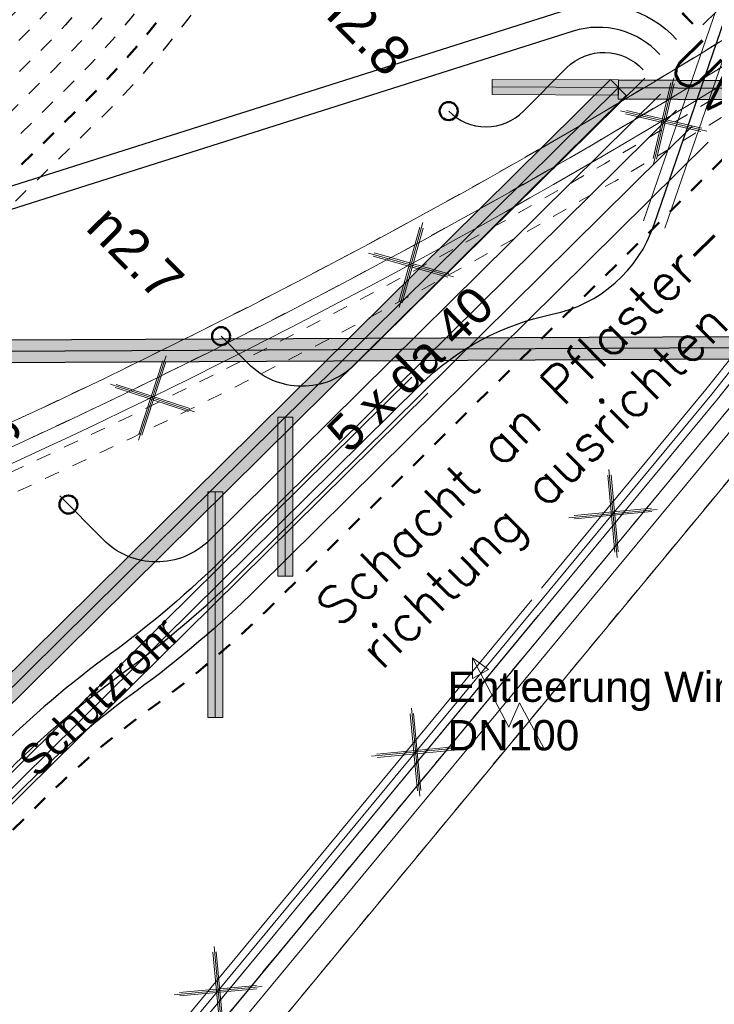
# Model space of a CAD drawing. Header units: metres. Extents: x -502 to 161, y -108 to 174.
# Tile 578 of 776: x -137.09 to -132.48, y 51.55 to 58.1. Entities that reach past the tile are written whole.
import ezdxf

# ---------------------------------------------------------------- set-up
doc = ezdxf.new("R2010")
doc.units = ezdxf.units.M
doc.header["$LTSCALE"] = 0.1
for name, pattern in [('102', [101.6, 101.6, 0]), ('2-1', [0.17, 0.06, -0.025, 0.06, -0.025]), ('202', [0.132, 0.0875, -0.019, 0.0065, -0.019]), ('226', [0.119, 0.1, -0.019]), ('3', [0.27, 0.1, -0.035, 0.1, -0.035])]:
    doc.linetypes.add(name, pattern=pattern)
for name, color, linetype in [('BRI31-005.05-5p02-Koordinierung Lageplan 4. BA ZOB West 2022-06-15', 7, 'Continuous'), ('BRI31-005.06-5f07-Koordinierung Lageplan 4. BA ZOB Fernbusbahnh', 7, 'Continuous'), ('BRI31-005.07-5f08-Koordinierung Lageplan 4. BA Radstation - Seeterrasse 2023-05-31', 7, 'Continuous')]:
    doc.layers.add(name, color=color, linetype=linetype)
doc.styles.add('Arial', font='arial.ttf')
doc.styles.add('Txt', font='txt_____.ttf')

# ---------------------------------------------------------------- blocks, each defined once
blk = doc.blocks.new('1016')
at = {"color": 7, "linetype": 'Continuous', "lineweight": 9, "transparency": 33554687}
for p, q in [((0.703072, 0.277444), (1.257444, -0.276928)), ((1.257444, 0.277444), (0.703072, -0.276928))]:
    blk.add_line(p, q, dxfattribs=at)
at = {"color": 2, "linetype": 'Continuous', "lineweight": 20, "true_color": 0xffff00, "transparency": 33554687}
for p, q in [((1.212401, 0.25319), (0.727326, -0.231885)), ((0.727326, 0.232401), (1.212401, -0.252674)), ((0.748114, 0.25319), (1.23319, -0.231885)), ((1.23319, 0.232401), (0.748114, -0.252674))]:
    blk.add_line(p, q, dxfattribs=at)
blk = doc.blocks.new('951')
at = {"color": 3, "linetype": 'Continuous', "lineweight": 13, "true_color": 0x00ff00, "transparency": 33554687}
for p, q in [((5.053472, 0.9793), (4.792795, 0.344076)), ((5.13368, 0.444375), (4.732639, -0.518491)), ((4.792795, 0.344076), (5.13368, 0.444375)), ((4.732639, -0.518491), (4.715929, -0.2527)), ((4.715929, -0.2527), (4.943186, -0.339625)), ((4.943186, -0.339625), (4.732639, -0.518491))]:
    blk.add_line(p, q, dxfattribs=at)

msp = doc.modelspace()

# ---------------------------------------------------------------- linework, layer by layer
at = {"layer": 'BRI31-005.05-5p02-Koordinierung Lageplan 4. BA ZOB West 2022-06-15', "color": 3, "linetype": 'Continuous', "lineweight": 18, "true_color": 0x00ff00, "transparency": 33554687, "flags": 128}
for points in [[(-95.3491, 78.326), (-102.5731, 75.366), (-110.1361, 72.306), (-117.0671, 69.456), (-120.3391, 67.894), (-122.6731, 66.48), (-125.4411, 64.186), (-127.5101, 61.662), (-132.3761, 55.512), (-136.3321, 50.73), (-141.2451, 48.064), (-147.2831, 45.146), (-156.9131, 41.076), (-164.9401, 37.646), (-169.7831, 35.816), (-169.9701, 35.745), (-171.3211, 35.581), (-172.5051, 35.438), (-172.6551, 35.445), (-174.8591, 35.155), (-177.6301, 34.484), (-180.4281, 33.654)], [(-180.4441, 33.702), (-177.6431, 34.532), (-174.8681, 35.204), (-172.6621, 35.496), (-172.5161, 35.537), (-171.7201, 35.633), (-170.6311, 35.766), (-170.3441, 35.8), (-170.0811, 35.832), (-169.8331, 35.904), (-169.8181, 35.91), (-164.9771, 37.739), (-156.9521, 41.168), (-147.3241, 45.237), (-141.2911, 48.153), (-136.3971, 50.809), (-132.4541, 55.575), (-127.5881, 61.725), (-125.5121, 64.257), (-123.4631, 65.955), (-123.1781, 66.46), (-123.1381, 66.53), (-123.0991, 66.632)]]:
    msp.add_lwpolyline(points, dxfattribs=at)
at = {"layer": 'BRI31-005.06-5f07-Koordinierung Lageplan 4. BA ZOB Fernbusbahnh', "color": 7, "linetype": 'Continuous', "lineweight": 13, "transparency": 33554687, "flags": 128}
for points in [[(-337.0532, -53.9064), (-337.0532, -53.9064, 0.024076), (-333.1238, -51.3598), (-333.1238, -51.3598, -0.090571), (-316.4479, -43.4613, 0.047347), (-281.8414, -30.5866), (-279.0774, -29.2177, 0.045809), (-264.2236, -20.0711), (-198.5943, 29.1583, -0.054812), (-181.5862, 39.2166), (-181.5862, 39.2166, -0.038475), (-159.1772, 47.3364), (-159.1772, 47.3364, 0.039395), (-137.757, 55.1407), (-137.1917, 55.4002), (-137.1917, 55.4002, 0.064343), (-127.4456, 61.5203), (-127.4456, 61.5203), (-122.5713, 65.5358, -0.170872), (-88.3305, 78.0588), (-82.2819, 78.4363), (-80.567, 79.7085), (-70.9803, 86.8206), (-68.5554, 87.6664)], [(-279.0108, -29.3521, 0.045809), (-264.1336, -20.1911), (-198.5043, 29.0383), (-198.5043, 29.0383, -0.054812), (-181.5244, 39.0799), (-181.5244, 39.0799, -0.038475), (-159.1371, 47.1919), (-159.1371, 47.1919, 0.039395), (-137.6945, 55.0043), (-137.6945, 55.0043), (-137.129, 55.2639, 0.064344), (-127.3502, 61.4045), (-122.476, 65.42), (-122.476, 65.42, -0.17089), (-88.3249, 77.9089), (-88.3249, 77.9089), (-82.2282, 78.2893), (-80.4776, 79.5881), (-70.9093, 86.6865), (-68.5609, 87.5056)]]:
    msp.add_lwpolyline(points, format="xyb", dxfattribs=at)
at = {"layer": 'BRI31-005.06-5f07-Koordinierung Lageplan 4. BA ZOB Fernbusbahnh', "color": 3, "linetype": 'Continuous', "lineweight": 13, "true_color": 0x00ff00, "transparency": 33554687, "flags": 128}
for points in [[(-95.3491, 78.326), (-102.5731, 75.366), (-110.1361, 72.306), (-117.0671, 69.456), (-120.3391, 67.894), (-122.6731, 66.48), (-125.4411, 64.186), (-127.5101, 61.662), (-132.3761, 55.512), (-136.3321, 50.73), (-141.2451, 48.064), (-147.2831, 45.146), (-156.9131, 41.076), (-164.9401, 37.646), (-169.7831, 35.816), (-169.9701, 35.745), (-171.3211, 35.581), (-172.5051, 35.438), (-172.6551, 35.445), (-174.8591, 35.155), (-177.6301, 34.484), (-180.4281, 33.654)], [(-180.4441, 33.702), (-177.6431, 34.532), (-174.8681, 35.204), (-172.6621, 35.496), (-172.5161, 35.537), (-171.7201, 35.633), (-170.6311, 35.766), (-170.3441, 35.8), (-170.0811, 35.832), (-169.8331, 35.904), (-169.8181, 35.91), (-164.9771, 37.739), (-156.9521, 41.168), (-147.3241, 45.237), (-141.2911, 48.153), (-136.3971, 50.809), (-132.4541, 55.575), (-127.5881, 61.725), (-125.5121, 64.257), (-123.4631, 65.955), (-123.1781, 66.46), (-123.1381, 66.53), (-123.0991, 66.632)]]:
    msp.add_lwpolyline(points, dxfattribs=at)
at = {"layer": 'BRI31-005.06-5f07-Koordinierung Lageplan 4. BA ZOB Fernbusbahnh', "color": 255, "linetype": 'Continuous', "lineweight": 9, "transparency": 33554687, "flags": 128}
msp.add_lwpolyline([(-180.4596, 33.7495), (-177.6561, 34.5803), (-174.8773, 35.2532), (-172.6722, 35.5451), (-172.5259, 35.5862), (-171.7261, 35.6826), (-170.6371, 35.8156), (-170.3501, 35.8496), (-170.0912, 35.8811), (-169.8494, 35.9513), (-169.8362, 35.9566), (-164.9958, 37.7854), (-156.9717, 41.214), (-147.3447, 45.2826), (-141.3139, 48.1975), (-136.4295, 50.8483), (-132.493, 55.6065), (-127.6271, 61.7564), (-125.5477, 64.2924), (-123.5021, 65.9876), (-123.2216, 66.4847), (-123.1834, 66.5515), (-123.1458, 66.6499)], dxfattribs=at)
at = {"layer": 'BRI31-005.07-5f08-Koordinierung Lageplan 4. BA Radstation - Seeterrasse 2023-05-31', "color": 1, "linetype": 'Continuous', "lineweight": 20, "true_color": 0xff0000, "transparency": 33554687}
for p, q in [((-132.9462, 56.7593), (-130.8147, 62.9643)), ((-132.8043, 56.7105), (-130.6729, 62.9156)), ((-137.8371, 52.4099), (-134.4864, 55.7208)), ((-137.7317, 52.3032), (-134.381, 55.6141))]:
    msp.add_line(p, q, dxfattribs=at)
at = {"layer": 'BRI31-005.07-5f08-Koordinierung Lageplan 4. BA Radstation - Seeterrasse 2023-05-31', "color": 12, "linetype": 'Continuous', "lineweight": 30, "true_color": 0xcc0000, "transparency": 33554687}
for p, q in [((-141.341, 49.6109), (-133.1661, 57.6992)), ((-141.341, 49.6109), (-133.1661, 57.6992)), ((-133.1131, 57.6959), (-124.2507, 57.6488)), ((-133.1131, 57.6959), (-124.2507, 57.6488)), ((-141.2883, 49.5576), (-133.1134, 57.6459)), ((-141.2883, 49.5576), (-133.1134, 57.6459)), ((-133.1134, 57.6459), (-124.2509, 57.5988)), ((-133.1134, 57.6459), (-124.2509, 57.5988)), ((-141.2355, 49.5043), (-133.0606, 57.5926)), ((-141.2355, 49.5043), (-133.0606, 57.5926)), ((-133.1138, 57.5709), (-124.2513, 57.5238)), ((-133.1138, 57.5709), (-124.2513, 57.5238))]:
    msp.add_line(p, q, dxfattribs=at)
at = {"layer": 'BRI31-005.07-5f08-Koordinierung Lageplan 4. BA Radstation - Seeterrasse 2023-05-31', "color": 7, "linetype": 'Continuous', "lineweight": 9, "transparency": 33554687}
for p, q in [((-133.9519, 57.7001), (-133.9524, 57.6001)), ((-133.9519, 57.7001), (-133.9524, 57.6001)), ((-133.0606, 57.5926), (-133.1661, 57.6992)), ((-133.0606, 57.5926), (-133.1661, 57.6992)), ((-133.1131, 57.6959), (-133.1138, 57.5709)), ((-133.1131, 57.6959), (-133.1138, 57.5709)), ((-133.1136, 57.5959), (-133.1131, 57.6959)), ((-133.1136, 57.5959), (-133.1131, 57.6959)), ((-135.3782, 55.455), (-135.2782, 55.455)), ((-135.3782, 55.455), (-135.2782, 55.455)), ((-135.8431, 54.9572), (-135.7431, 54.9572)), ((-135.8431, 54.9572), (-135.7431, 54.9572)), ((-135.2782, 54.3974), (-135.3782, 54.3974)), ((-135.2782, 54.3974), (-135.3782, 54.3974)), ((-135.7431, 53.4572), (-135.8431, 53.4572)), ((-135.7431, 53.4572), (-135.8431, 53.4572))]:
    msp.add_line(p, q, dxfattribs=at)
at = {"layer": 'BRI31-005.07-5f08-Koordinierung Lageplan 4. BA Radstation - Seeterrasse 2023-05-31', "color": 12, "linetype": 'Continuous', "lineweight": 13, "true_color": 0xcc0000, "transparency": 33554687}
for p, q in [((-133.9519, 57.7001), (-133.1131, 57.6959)), ((-133.9519, 57.7001), (-133.1131, 57.6959)), ((-133.9521, 57.6501), (-133.1134, 57.6459)), ((-133.9521, 57.6501), (-133.1134, 57.6459)), ((-133.9524, 57.6001), (-133.1136, 57.5959)), ((-133.9524, 57.6001), (-133.1136, 57.5959)), ((-135.3782, 54.3974), (-135.3782, 55.455)), ((-135.3782, 54.3974), (-135.3782, 55.455)), ((-135.3282, 54.3974), (-135.3282, 55.455)), ((-135.3282, 54.3974), (-135.3282, 55.455)), ((-135.2782, 54.3974), (-135.2782, 55.455)), ((-135.2782, 54.3974), (-135.2782, 55.455)), ((-135.8431, 53.4572), (-135.8431, 54.9572)), ((-135.8431, 53.4572), (-135.8431, 54.9572)), ((-135.7931, 53.4572), (-135.7931, 54.9572)), ((-135.7931, 53.4572), (-135.7931, 54.9572)), ((-135.7431, 53.4572), (-135.7431, 54.9572)), ((-135.7431, 53.4572), (-135.7431, 54.9572))]:
    msp.add_line(p, q, dxfattribs=at)
at = {"layer": 'BRI31-005.07-5f08-Koordinierung Lageplan 4. BA Radstation - Seeterrasse 2023-05-31', "color": 142, "linetype": 'Continuous', "lineweight": 13, "true_color": 0x0099cc, "transparency": 33554687}
msp.add_line((-133.9521, 57.6501), (-133.1134, 57.6459), dxfattribs=at)
msp.add_line((-133.9521, 57.6501), (-133.1134, 57.6459), dxfattribs=at)
at = {"layer": 'BRI31-005.07-5f08-Koordinierung Lageplan 4. BA Radstation - Seeterrasse 2023-05-31', "color": 142, "linetype": 'Continuous', "lineweight": 30, "true_color": 0x0099cc, "transparency": 33554687}
for p, q in [((-146.1029, 55.9276), (-126.1371, 56.02)), ((-146.1029, 55.9276), (-126.1371, 56.02)), ((-146.1025, 55.8526), (-126.1367, 55.9451)), ((-146.1025, 55.8526), (-126.1367, 55.9451)), ((-146.1022, 55.7776), (-126.1364, 55.8701)), ((-146.1022, 55.7776), (-126.1364, 55.8701))]:
    msp.add_line(p, q, dxfattribs=at)
at = {"layer": 'BRI31-005.07-5f08-Koordinierung Lageplan 4. BA Radstation - Seeterrasse 2023-05-31', "color": 250, "linetype": '202', "lineweight": 20, "true_color": 0x333333, "transparency": 33554687, "flags": 128}
msp.add_lwpolyline([(-169.7821, 35.816), (-164.9401, 37.647), (-156.9121, 41.076), (-147.2831, 45.145), (-141.2451, 48.064), (-136.3331, 50.73), (-132.3771, 55.512), (-127.5111, 61.662), (-125.4401, 64.186), (-122.6721, 66.481), (-120.3381, 67.894), (-117.0681, 69.455), (-110.1371, 72.307), (-102.5741, 75.367), (-95.3481, 78.327), (-87.2051, 81.706), (-82.3221, 84.224), (-73.2841, 89.176), (-65.3801, 92.266), (-55.0081, 96.337), (-42.5711, 101.496), (-24.2771, 108.475), (-23.6281, 108.616), (-22.7791, 108.939), (-21.2271, 109.532), (-20.7311, 109.828), (-6.5731, 115.397), (-3.3331, 116.527), (2.1199, 118.676), (8.4349, 121.116), (16.1989, 124.136), (23.8509, 127.116), (32.0649, 130.317), (39.0129, 133.194), (40.7549, 134.413), (40.9269, 134.167), (39.1589, 132.93), (32.1769, 130.039), (23.9589, 126.836), (16.3069, 123.856), (8.5429, 120.836), (2.2299, 118.396), (-3.2291, 116.245), (-6.4691, 115.115), (-20.5991, 109.558), (-21.0951, 109.262), (-22.6731, 108.659), (-23.5421, 108.328), (-24.1911, 108.187), (-42.4611, 101.218), (-54.8961, 96.059), (-65.2701, 91.986), (-73.1561, 88.904), (-82.1821, 83.96), (-87.0791, 81.434), (-95.2341, 78.049), (-102.4601, 75.089), (-110.0231, 72.029), (-116.9461, 69.181), (-120.1961, 67.63), (-122.4981, 66.235), (-125.2261, 63.974), (-127.2771, 61.474), (-132.1431, 55.324), (-136.1391, 50.494), (-141.1091, 47.796), (-147.1591, 44.871), (-156.7941, 40.8), (-164.8281, 37.369), (-169.6761, 35.536), (-169.7821, 35.816)], dxfattribs=at)
msp.add_lwpolyline([(-169.7821, 35.816), (-164.9401, 37.647), (-156.9121, 41.076), (-147.2831, 45.145), (-141.2451, 48.064), (-136.3331, 50.73), (-132.3771, 55.512), (-127.5111, 61.662), (-125.4401, 64.186), (-122.6721, 66.481), (-120.3381, 67.894), (-117.0681, 69.455), (-110.1371, 72.307), (-102.5741, 75.367), (-95.3481, 78.327), (-87.2051, 81.706), (-82.3221, 84.224), (-73.2841, 89.176), (-65.3801, 92.266), (-55.0081, 96.337), (-42.5711, 101.496), (-24.2771, 108.475), (-23.6281, 108.616), (-22.7791, 108.939), (-21.2271, 109.532), (-20.7311, 109.828), (-6.5731, 115.397), (-3.3331, 116.527), (2.1199, 118.676), (8.4349, 121.116), (16.1989, 124.136), (23.8509, 127.116), (32.0649, 130.317), (39.0129, 133.194), (40.7549, 134.413), (40.9269, 134.167), (39.1589, 132.93), (32.1769, 130.039), (23.9589, 126.836), (16.3069, 123.856), (8.5429, 120.836), (2.2299, 118.396), (-3.2291, 116.245), (-6.4691, 115.115), (-20.5991, 109.558), (-21.0951, 109.262), (-22.6731, 108.659), (-23.5421, 108.328), (-24.1911, 108.187), (-42.4611, 101.218), (-54.8961, 96.059), (-65.2701, 91.986), (-73.1561, 88.904), (-82.1821, 83.96), (-87.0791, 81.434), (-95.2341, 78.049), (-102.4601, 75.089), (-110.0231, 72.029), (-116.9461, 69.181), (-120.1961, 67.63), (-122.4981, 66.235), (-125.2261, 63.974), (-127.2771, 61.474), (-132.1431, 55.324), (-136.1391, 50.494), (-141.1091, 47.796), (-147.1591, 44.871), (-156.7941, 40.8), (-164.8281, 37.369), (-169.6761, 35.536), (-169.7821, 35.816)], dxfattribs=at)
at = {"layer": 'BRI31-005.07-5f08-Koordinierung Lageplan 4. BA Radstation - Seeterrasse 2023-05-31', "color": 250, "linetype": '102', "lineweight": 13, "true_color": 0x333333, "transparency": 33554687, "flags": 128}
msp.add_lwpolyline([(18.5229, 125.041), (18.5599, 124.733), (16.3069, 123.856), (8.5429, 120.836), (2.2299, 118.396), (-3.2291, 116.245), (-6.4691, 115.115), (-20.5991, 109.558), (-21.0951, 109.262), (-22.6731, 108.659), (-23.5421, 108.328), (-24.1911, 108.187), (-42.4611, 101.218), (-54.8961, 96.059), (-65.2701, 91.986), (-73.1561, 88.904), (-82.1821, 83.96), (-87.0791, 81.434), (-95.2341, 78.049), (-102.4601, 75.089), (-110.0231, 72.029), (-116.9461, 69.181), (-120.1961, 67.63), (-122.4981, 66.235), (-125.2261, 63.974), (-127.2771, 61.474), (-132.1431, 55.324), (-136.1391, 50.494), (-141.1091, 47.796), (-147.1591, 44.871), (-156.7941, 40.8), (-164.8281, 37.369), (-169.6761, 35.536), (-169.7821, 35.816), (-164.9401, 37.647), (-156.9121, 41.076), (-147.2831, 45.145), (-141.2451, 48.064), (-136.3331, 50.73), (-132.3771, 55.512), (-127.5111, 61.662), (-125.4401, 64.186), (-122.6721, 66.481), (-120.3381, 67.894), (-117.0681, 69.455), (-110.1371, 72.307), (-102.5741, 75.367), (-95.3481, 78.327), (-87.2051, 81.706), (-82.3221, 84.224), (-73.2841, 89.176), (-71.0607, 90.0451)], dxfattribs=at)
msp.add_lwpolyline([(18.5229, 125.041), (18.5599, 124.733), (16.3069, 123.856), (8.5429, 120.836), (2.2299, 118.396), (-3.2291, 116.245), (-6.4691, 115.115), (-20.5991, 109.558), (-21.0951, 109.262), (-22.6731, 108.659), (-23.5421, 108.328), (-24.1911, 108.187), (-42.4611, 101.218), (-54.8961, 96.059), (-65.2701, 91.986), (-73.1561, 88.904), (-82.1821, 83.96), (-87.0791, 81.434), (-95.2341, 78.049), (-102.4601, 75.089), (-110.0231, 72.029), (-116.9461, 69.181), (-120.1961, 67.63), (-122.4981, 66.235), (-125.2261, 63.974), (-127.2771, 61.474), (-132.1431, 55.324), (-136.1391, 50.494), (-141.1091, 47.796), (-147.1591, 44.871), (-156.7941, 40.8), (-164.8281, 37.369), (-169.6761, 35.536), (-169.7821, 35.816), (-164.9401, 37.647), (-156.9121, 41.076), (-147.2831, 45.145), (-141.2451, 48.064), (-136.3331, 50.73), (-132.3771, 55.512), (-127.5111, 61.662), (-125.4401, 64.186), (-122.6721, 66.481), (-120.3381, 67.894), (-117.0681, 69.455), (-110.1371, 72.307), (-102.5741, 75.367), (-95.3481, 78.327), (-87.2051, 81.706), (-82.3221, 84.224), (-73.2841, 89.176), (-71.0607, 90.0451)], dxfattribs=at)
at = {"layer": 'BRI31-005.07-5f08-Koordinierung Lageplan 4. BA Radstation - Seeterrasse 2023-05-31', "color": 250, "linetype": '102', "lineweight": 9, "true_color": 0x333333, "transparency": 33554687, "flags": 128}
for points in [[(-169.8181, 35.91), (-164.9771, 37.739), (-156.9521, 41.168), (-147.3241, 45.237), (-141.2911, 48.153), (-136.3971, 50.809), (-132.4541, 55.575), (-127.5881, 61.725), (-125.5121, 64.257), (-122.7311, 66.562), (-120.3871, 67.982), (-117.1081, 69.547), (-110.1741, 72.399), (-102.6111, 75.459), (-95.3871, 78.418), (-87.2481, 81.797), (-82.3691, 84.312), (-73.3261, 89.267), (-65.4151, 92.359), (-55.0451, 96.429), (-42.6071, 101.588), (-24.3061, 108.571), (-23.6481, 108.714), (-23.6061, 108.518), (-24.2481, 108.379), (-42.5331, 101.402), (-54.9711, 96.243), (-65.3431, 92.173), (-73.2421, 89.085), (-82.2751, 84.136), (-87.1641, 81.615), (-95.3111, 78.234), (-102.5351, 75.273), (-110.0981, 72.213), (-117.0261, 69.365), (-120.2911, 67.806), (-122.6151, 66.398), (-125.3701, 64.115), (-127.4321, 61.599), (-132.2981, 55.449), (-136.2671, 50.651), (-141.1991, 47.975), (-147.2421, 45.055), (-156.8741, 40.984), (-164.9031, 37.553), (-169.7481, 35.722), (-169.8181, 35.91)], [(-169.8181, 35.91), (-164.9771, 37.739), (-156.9521, 41.168), (-147.3241, 45.237), (-141.2911, 48.153), (-136.3971, 50.809), (-132.4541, 55.575), (-127.5881, 61.725), (-125.5121, 64.257), (-122.7311, 66.562), (-120.3871, 67.982), (-117.1081, 69.547), (-110.1741, 72.399), (-102.6111, 75.459), (-95.3871, 78.418), (-87.2481, 81.797), (-82.3691, 84.312), (-73.3261, 89.267), (-65.4151, 92.359), (-55.0451, 96.429), (-42.6071, 101.588), (-24.3061, 108.571), (-23.6481, 108.714), (-23.6061, 108.518), (-24.2481, 108.379), (-42.5331, 101.402), (-54.9711, 96.243), (-65.3431, 92.173), (-73.2421, 89.085), (-82.2751, 84.136), (-87.1641, 81.615), (-95.3111, 78.234), (-102.5351, 75.273), (-110.0981, 72.213), (-117.0261, 69.365), (-120.2911, 67.806), (-122.6151, 66.398), (-125.3701, 64.115), (-127.4321, 61.599), (-132.2981, 55.449), (-136.2671, 50.651), (-141.1991, 47.975), (-147.2421, 45.055), (-156.8741, 40.984), (-164.9031, 37.553), (-169.7481, 35.722), (-169.8181, 35.91)], [(-169.8181, 35.91), (-164.9771, 37.739), (-156.9521, 41.168), (-147.3241, 45.237), (-141.2911, 48.153), (-136.3971, 50.809), (-132.4541, 55.575), (-127.5881, 61.725), (-125.5121, 64.257), (-122.7311, 66.562), (-120.3871, 67.982), (-117.1081, 69.547), (-110.1741, 72.399), (-102.6111, 75.459), (-95.3871, 78.418), (-87.2481, 81.797), (-82.3691, 84.312), (-73.3261, 89.267), (-69.9883, 90.5716)], [(-169.8181, 35.91), (-164.9771, 37.739), (-156.9521, 41.168), (-147.3241, 45.237), (-141.2911, 48.153), (-136.3971, 50.809), (-132.4541, 55.575), (-127.5881, 61.725), (-125.5121, 64.257), (-122.7311, 66.562), (-120.3871, 67.982), (-117.1081, 69.547), (-110.1741, 72.399), (-102.6111, 75.459), (-95.3871, 78.418), (-87.2481, 81.797), (-82.3691, 84.312), (-73.3261, 89.267), (-69.9883, 90.5716)], [(-69.9156, 90.3855), (-73.2421, 89.085), (-82.2751, 84.136), (-87.1641, 81.615), (-95.3111, 78.234), (-102.5351, 75.273), (-110.0981, 72.213), (-117.0261, 69.365), (-120.2911, 67.806), (-122.6151, 66.398), (-125.3701, 64.115), (-127.4321, 61.599), (-132.2981, 55.449), (-136.2671, 50.651), (-141.1991, 47.975), (-147.2421, 45.055), (-156.8741, 40.984), (-164.9031, 37.553), (-169.7481, 35.722), (-169.8181, 35.91)], [(-69.9156, 90.3855), (-73.2421, 89.085), (-82.2751, 84.136), (-87.1641, 81.615), (-95.3111, 78.234), (-102.5351, 75.273), (-110.0981, 72.213), (-117.0261, 69.365), (-120.2911, 67.806), (-122.6151, 66.398), (-125.3701, 64.115), (-127.4321, 61.599), (-132.2981, 55.449), (-136.2671, 50.651), (-141.1991, 47.975), (-147.2421, 45.055), (-156.8741, 40.984), (-164.9031, 37.553), (-169.7481, 35.722), (-169.8181, 35.91)], [(-169.8531, 36.004), (-165.0141, 37.832), (-156.9911, 41.26), (-147.3651, 45.328), (-141.3371, 48.242), (-136.4621, 50.888), (-132.5321, 55.638), (-127.6661, 61.788), (-125.5831, 64.328), (-123.5411, 66.02), (-123.2651, 66.509), (-123.0911, 66.411), (-123.3851, 65.89), (-125.4411, 64.186), (-127.5101, 61.662), (-132.3761, 55.512), (-136.3321, 50.73), (-141.2451, 48.064), (-147.2831, 45.146), (-156.9131, 41.076), (-164.9401, 37.646), (-169.7831, 35.816), (-169.8531, 36.004)], [(-169.8531, 36.004), (-165.0141, 37.832), (-156.9911, 41.26), (-147.3651, 45.328), (-141.3371, 48.242), (-136.4621, 50.888), (-132.5321, 55.638), (-127.6661, 61.788), (-125.5831, 64.328), (-123.5411, 66.02), (-123.2651, 66.509), (-123.0911, 66.411), (-123.3851, 65.89), (-125.4411, 64.186), (-127.5101, 61.662), (-132.3761, 55.512), (-136.3321, 50.73), (-141.2451, 48.064), (-147.2831, 45.146), (-156.9131, 41.076), (-164.9401, 37.646), (-169.7831, 35.816), (-169.8531, 36.004)], [(-169.8531, 36.004), (-165.0141, 37.832), (-156.9911, 41.26), (-147.3651, 45.328), (-141.3371, 48.242), (-136.4621, 50.888), (-132.5321, 55.638), (-127.6661, 61.788), (-125.5831, 64.328), (-123.5411, 66.02), (-123.2651, 66.509), (-123.0911, 66.411), (-123.3851, 65.89), (-125.4411, 64.186), (-127.5101, 61.662), (-132.3761, 55.512), (-136.3321, 50.73), (-141.2451, 48.064), (-147.2831, 45.146), (-156.9131, 41.076), (-164.9401, 37.646), (-169.7831, 35.816), (-169.8531, 36.004)], [(-169.8531, 36.004), (-165.0141, 37.832), (-156.9911, 41.26), (-147.3651, 45.328), (-141.3371, 48.242), (-136.4621, 50.888), (-132.5321, 55.638), (-127.6661, 61.788), (-125.5831, 64.328), (-123.5411, 66.02), (-123.2651, 66.509), (-123.0911, 66.411), (-123.3851, 65.89), (-125.4411, 64.186), (-127.5101, 61.662), (-132.3761, 55.512), (-136.3321, 50.73), (-141.2451, 48.064), (-147.2831, 45.146), (-156.9131, 41.076), (-164.9401, 37.646), (-169.7831, 35.816), (-169.8531, 36.004)]]:
    msp.add_lwpolyline(points, dxfattribs=at)
at = {"layer": 'BRI31-005.07-5f08-Koordinierung Lageplan 4. BA Radstation - Seeterrasse 2023-05-31', "color": 7, "linetype": '2-1', "lineweight": 13, "transparency": 33554687, "flags": 128}
for points in [[(-337.0532, -53.9064), (-337.0532, -53.9064, 0.024076), (-333.1238, -51.3598), (-333.1238, -51.3598, -0.090571), (-316.4479, -43.4613, 0.047347), (-281.8414, -30.5866), (-279.0774, -29.2177, 0.045809), (-264.2236, -20.0711), (-198.5943, 29.1583, -0.054812), (-181.5862, 39.2166), (-181.5862, 39.2166, -0.038475), (-159.1772, 47.3364), (-159.1772, 47.3364, 0.039395), (-137.757, 55.1407), (-137.1917, 55.4002), (-137.1917, 55.4002, 0.064343), (-127.4456, 61.5203), (-127.4456, 61.5203), (-122.5713, 65.5358, -0.170872), (-88.3305, 78.0588), (-82.2819, 78.4363), (-80.567, 79.7085), (-70.9803, 86.8206), (-68.5554, 87.6664)], [(-337.0532, -53.9064), (-337.0532, -53.9064, 0.024076), (-333.1238, -51.3598), (-333.1238, -51.3598, -0.090571), (-316.4479, -43.4613, 0.047347), (-281.8414, -30.5866), (-279.0774, -29.2177, 0.045809), (-264.2236, -20.0711), (-198.5943, 29.1583, -0.054812), (-181.5862, 39.2166), (-181.5862, 39.2166, -0.038475), (-159.1772, 47.3364), (-159.1772, 47.3364, 0.039395), (-137.757, 55.1407), (-137.1917, 55.4002), (-137.1917, 55.4002, 0.064343), (-127.4456, 61.5203), (-127.4456, 61.5203), (-122.5713, 65.5358, -0.170872), (-88.3305, 78.0588), (-82.2819, 78.4363), (-80.567, 79.7085), (-70.9803, 86.8206), (-68.5554, 87.6664)], [(-336.9777, -54.036), (-336.9777, -54.036, 0.024076), (-333.0362, -51.4817), (-333.0362, -51.4817, -0.090571), (-316.4091, -43.6062), (-316.4091, -43.6062, 0.047348), (-281.7755, -30.7213), (-281.7755, -30.7213), (-279.0108, -29.3521, 0.045809), (-264.1336, -20.1911), (-198.5043, 29.0383), (-198.5043, 29.0383, -0.054812), (-181.5244, 39.0799), (-181.5244, 39.0799, -0.038475), (-159.1371, 47.1919), (-159.1371, 47.1919, 0.039395), (-137.6945, 55.0043), (-137.6945, 55.0043), (-137.129, 55.2639, 0.064344), (-127.3502, 61.4045), (-122.476, 65.42), (-122.476, 65.42, -0.17089), (-88.3249, 77.9089), (-88.3249, 77.9089), (-82.2282, 78.2893), (-80.4776, 79.5881), (-70.9093, 86.6865), (-68.5609, 87.5056)], [(-336.9777, -54.036), (-336.9777, -54.036, 0.024076), (-333.0362, -51.4817), (-333.0362, -51.4817, -0.090571), (-316.4091, -43.6062), (-316.4091, -43.6062, 0.047348), (-281.7755, -30.7213), (-281.7755, -30.7213), (-279.0108, -29.3521, 0.045809), (-264.1336, -20.1911), (-198.5043, 29.0383), (-198.5043, 29.0383, -0.054812), (-181.5244, 39.0799), (-181.5244, 39.0799, -0.038475), (-159.1371, 47.1919), (-159.1371, 47.1919, 0.039395), (-137.6945, 55.0043), (-137.6945, 55.0043), (-137.129, 55.2639, 0.064344), (-127.3502, 61.4045), (-122.476, 65.42), (-122.476, 65.42, -0.17089), (-88.3249, 77.9089), (-88.3249, 77.9089), (-82.2282, 78.2893), (-80.4776, 79.5881), (-70.9093, 86.6865), (-68.5609, 87.5056)], [(-181.4069, 38.82), (-181.4069, 38.82, -0.038472), (-159.0626, 46.9165), (-159.0626, 46.9165), (-159.0626, 46.9165, 0.039399), (-137.5757, 54.7451), (-137.5757, 54.7451), (-137.0098, 55.0048), (-137.0098, 55.0048, 0.064354), (-127.1676, 61.1855), (-127.1676, 61.1855), (-122.2946, 65.1999), (-122.2946, 65.1999, -0.170924), (-88.3143, 77.6238), (-88.3143, 77.6238), (-82.2992, 77.9991)], [(-181.4069, 38.82), (-181.4069, 38.82, -0.038472), (-159.0626, 46.9165), (-159.0626, 46.9165), (-159.0626, 46.9165, 0.039399), (-137.5757, 54.7451), (-137.5757, 54.7451), (-137.0098, 55.0048), (-137.0098, 55.0048, 0.064354), (-127.1676, 61.1855), (-127.1676, 61.1855), (-122.2946, 65.1999), (-122.2946, 65.1999, -0.170924), (-88.3143, 77.6238), (-88.3143, 77.6238), (-82.2992, 77.9991)]]:
    msp.add_lwpolyline(points, format="xyb", dxfattribs=at)
at = {"layer": 'BRI31-005.07-5f08-Koordinierung Lageplan 4. BA Radstation - Seeterrasse 2023-05-31', "color": 255, "linetype": 'Continuous', "lineweight": 9, "transparency": 33554687, "flags": 128}
msp.add_lwpolyline([(-67.8473, 87.0913), (-68.5646, 87.3984), (-70.8619, 86.5971), (-80.418, 79.5077), (-82.1924, 78.1914), (-88.3211, 77.8089, 0.170942), (-122.4189, 65.3375), (-127.2914, 61.3235), (-127.2914, 61.3235, -0.064309), (-137.087, 55.1731), (-137.087, 55.1731), (-137.6528, 54.9135), (-137.6528, 54.9135, -0.039396), (-159.1106, 47.0954), (-159.1106, 47.0954, 0.038849), (-181.6942, 38.8932)], format="xyb", dxfattribs=at)
msp.add_lwpolyline([(-67.8473, 87.0913), (-68.5646, 87.3984), (-70.8619, 86.5971), (-80.418, 79.5077), (-82.1924, 78.1914), (-88.3211, 77.8089, 0.170942), (-122.4189, 65.3375), (-127.2914, 61.3235), (-127.2914, 61.3235, -0.064309), (-137.087, 55.1731), (-137.087, 55.1731), (-137.6528, 54.9135), (-137.6528, 54.9135, -0.039396), (-159.1106, 47.0954), (-159.1106, 47.0954, 0.038849), (-181.6942, 38.8932)], format="xyb", dxfattribs=at)
at = {"layer": 'BRI31-005.07-5f08-Koordinierung Lageplan 4. BA Radstation - Seeterrasse 2023-05-31', "color": 190, "linetype": '3', "lineweight": 13, "true_color": 0x7f00ff, "transparency": 33554687, "flags": 128}
msp.add_lwpolyline([(-181.4626, 38.9432), (-181.4626, 38.9432, -0.038479), (-159.0944, 47.048), (-159.0944, 47.048, 0.039391), (-137.632, 54.868), (-137.0663, 55.1276), (-137.0663, 55.1276, 0.06431), (-127.2596, 61.2849), (-127.2596, 61.2849), (-122.3806, 65.3043), (-122.3806, 65.3043, -0.170908), (-88.3193, 77.7589), (-88.3193, 77.7589), (-82.1746, 78.1424), (-80.3883, 79.4676), (-70.8383, 86.5524), (-68.5665, 87.3448), (-67.867, 87.0454)], format="xyb", dxfattribs=at)
msp.add_lwpolyline([(-181.4626, 38.9432), (-181.4626, 38.9432, -0.038479), (-159.0944, 47.048), (-159.0944, 47.048, 0.039391), (-137.632, 54.868), (-137.0663, 55.1276), (-137.0663, 55.1276, 0.06431), (-127.2596, 61.2849), (-127.2596, 61.2849), (-122.3806, 65.3043), (-122.3806, 65.3043, -0.170908), (-88.3193, 77.7589), (-88.3193, 77.7589), (-82.1746, 78.1424), (-80.3883, 79.4676), (-70.8383, 86.5524), (-68.5665, 87.3448), (-67.867, 87.0454)], format="xyb", dxfattribs=at)
at = {"layer": 'BRI31-005.07-5f08-Koordinierung Lageplan 4. BA Radstation - Seeterrasse 2023-05-31', "color": 3, "linetype": 'Continuous', "lineweight": 13, "true_color": 0x00ff00, "transparency": 33554687, "flags": 128}
for points in [[(-95.3491, 78.326), (-102.5731, 75.366), (-110.1361, 72.306), (-117.0671, 69.456), (-120.3391, 67.894), (-122.6731, 66.48), (-125.4411, 64.186), (-127.5101, 61.662), (-132.3761, 55.512), (-136.3321, 50.73), (-141.2451, 48.064), (-147.2831, 45.146), (-156.9131, 41.076), (-164.9401, 37.646), (-169.7831, 35.816), (-169.9701, 35.745), (-171.3211, 35.581), (-172.5051, 35.438), (-172.6551, 35.445), (-174.8591, 35.155), (-177.6301, 34.484), (-180.4281, 33.654)], [(-95.3491, 78.326), (-102.5731, 75.366), (-110.1361, 72.306), (-117.0671, 69.456), (-120.3391, 67.894), (-122.6731, 66.48), (-125.4411, 64.186), (-127.5101, 61.662), (-132.3761, 55.512), (-136.3321, 50.73), (-141.2451, 48.064), (-147.2831, 45.146), (-156.9131, 41.076), (-164.9401, 37.646), (-169.7831, 35.816), (-169.9701, 35.745), (-171.3211, 35.581), (-172.5051, 35.438), (-172.6551, 35.445), (-174.8591, 35.155), (-177.6301, 34.484), (-180.4281, 33.654)], [(-180.4441, 33.702), (-177.6431, 34.532), (-174.8681, 35.204), (-172.6621, 35.496), (-172.5161, 35.537), (-171.7201, 35.633), (-170.6311, 35.766), (-170.3441, 35.8), (-170.0811, 35.832), (-169.8331, 35.904), (-169.8181, 35.91), (-164.9771, 37.739), (-156.9521, 41.168), (-147.3241, 45.237), (-141.2911, 48.153), (-136.3971, 50.809), (-132.4541, 55.575), (-127.5881, 61.725), (-125.5121, 64.257), (-123.4631, 65.955), (-123.1781, 66.46), (-123.1381, 66.53), (-123.0991, 66.632)], [(-180.4441, 33.702), (-177.6431, 34.532), (-174.8681, 35.204), (-172.6621, 35.496), (-172.5161, 35.537), (-171.7201, 35.633), (-170.6311, 35.766), (-170.3441, 35.8), (-170.0811, 35.832), (-169.8331, 35.904), (-169.8181, 35.91), (-164.9771, 37.739), (-156.9521, 41.168), (-147.3241, 45.237), (-141.2911, 48.153), (-136.3971, 50.809), (-132.4541, 55.575), (-127.5881, 61.725), (-125.5121, 64.257), (-123.4631, 65.955), (-123.1781, 66.46), (-123.1381, 66.53), (-123.0991, 66.632)]]:
    msp.add_lwpolyline(points, dxfattribs=at)
at = {"layer": 'BRI31-005.07-5f08-Koordinierung Lageplan 4. BA Radstation - Seeterrasse 2023-05-31', "color": 1, "linetype": 'Continuous', "lineweight": 30, "true_color": 0xff0000, "transparency": 33554687, "flags": 128}
for points in [[(-132.5514, 58.062), (-132.4563, 58.156), (-132.4563, 58.156, 0.070893), (-131.3407, 59.6245), (-131.3407, 59.6245, -0.06924), (-130.2294, 61.0972), (-129.0968, 62.2314), (-128.4619, 62.8657, 0.00181), (-127.3598, 63.9747), (-127.3598, 63.9747, -0.040488), (-126.1792, 64.992), (-126.1792, 64.992), (-126.1792, 64.992, -0.081316), (-123.5405, 66.3257), (-123.5405, 66.3257), (-120.6756, 67.2282), (-119.5691, 67.5791, -0.268469), (-119.2757, 67.5143), (-119.2757, 67.5143, 0.339455), (-118.9119, 67.4824), (-118.9119, 67.4824, 0.339455), (-118.7868, 67.8256), (-118.8606, 68.0598)], [(-148.781, 53.5288), (-148.781, 53.5288, 0.247512), (-148.3219, 53.4462), (-148.3219, 53.4462), (-133.4583, 58.1631), (-133.4583, 58.1631, -0.293912), (-132.7267, 57.965), (-132.7267, 57.965)], [(-132.8379, 57.8646), (-132.8379, 57.8646, 0.293874), (-133.4129, 58.0202), (-133.4129, 58.0202), (-145.7532, 54.104), (-145.7532, 54.104, 0.101698), (-148.5643, 52.5316), (-148.5643, 52.5316), (-149.3893, 51.8186, -0.406013), (-150.0852, 51.8595)], [(-134.2414, 57.4889, 0.416394), (-133.7446, 57.4879), (-133.4572, 57.7761), (-133.4572, 57.7761, -0.429626), (-132.9496, 57.7636), (-132.9496, 57.7636)], [(-132.9386, 57.7085), (-134.8643, 55.804, -0.414257), (-135.5714, 55.8079), (-135.7542, 55.9928)], [(-132.8332, 57.6018), (-135.8317, 54.6363, -0.414344), (-136.5389, 54.6403), (-136.8269, 54.9318)], [(-132.7277, 57.4951), (-135.7262, 54.5296), (-135.7262, 54.5296, -0.037447), (-136.4899, 53.8798), (-136.4899, 53.8798), (-136.4899, 53.8798, 0.037448), (-137.2537, 53.2299), (-137.2537, 53.2299), (-137.9726, 52.5188), (-137.9726, 52.5188, -0.414344), (-138.6799, 52.5229), (-138.6799, 52.5229), (-138.9679, 52.8144)], [(-139.5913, 52.1978), (-139.2415, 51.844, 0.373367), (-138.5881, 51.7938, 0.035462), (-137.8672, 52.4122), (-137.1552, 53.1163, -0.037823), (-136.4015, 53.7586), (-136.4015, 53.7586, 0.037446), (-135.6207, 54.423), (-135.6207, 54.423), (-132.6222, 57.3885)], [(-132.5167, 57.2818), (-135.5152, 54.3163, -0.037446), (-136.3131, 53.6374, 0.037819), (-137.0495, 53.0099), (-137.7617, 52.3055, -0.035462), (-138.4987, 51.6733), (-138.4987, 51.6733, -0.00435), (-139.3143, 51.0794), (-139.3143, 51.0794), (-139.3143, 51.0794, 0.039816), (-140.0833, 50.4313), (-140.0833, 50.4313), (-140.1084, 50.4065, -0.414344), (-140.8157, 50.4106), (-141.1037, 50.7021)]]:
    msp.add_lwpolyline(points, format="xyb", dxfattribs=at)
at = {"layer": 'BRI31-005.07-5f08-Koordinierung Lageplan 4. BA Radstation - Seeterrasse 2023-05-31', "color": 3, "linetype": '2-1', "lineweight": 30, "true_color": 0x00ff00, "transparency": 33554687, "flags": 128}
for points in [[(-128.7317, 67.1307), (-130.8914, 64.8489), (-134.6199, 61.0632, 0.091835), (-135.6402, 59.5545, -0.09526), (-136.8688, 57.7642), (-149.7236, 45.062), (-149.7236, 45.062, -0.080166), (-150.9325, 44.2), (-150.9325, 44.2), (-150.9325, 44.2, 0.081399), (-152.1388, 43.3353), (-152.1388, 43.3353)], [(-131.205, 65.1721), (-134.9405, 61.3789, 0.091835), (-136.0527, 59.7344), (-136.0527, 59.7344, -0.09526), (-137.1851, 58.0843), (-137.1851, 58.0843), (-150.0399, 45.3821), (-150.0399, 45.3821, -0.029474), (-151.1436, 44.413), (-151.1436, 44.413, 0.030696), (-152.2447, 43.4415)], [(-152.2447, 43.4415), (-152.2447, 43.4415, -0.056142), (-151.0908, 44.3597), (-151.0908, 44.3597), (-151.0908, 44.3597, 0.054914), (-149.9344, 45.2754), (-149.9344, 45.2754), (-137.0796, 57.9776, 0.09526), (-135.9152, 59.6745, -0.091835), (-134.8336, 61.2737), (-131.1005, 65.0644)], [(-130.9959, 64.9567), (-134.7268, 61.1684), (-134.7268, 61.1684, 0.091835), (-135.7777, 59.6145), (-135.7777, 59.6145), (-135.7777, 59.6145, -0.09526), (-136.9742, 57.8709), (-136.9742, 57.8709), (-149.829, 45.1687), (-149.829, 45.1687, -0.054927), (-150.9852, 44.2533), (-150.9852, 44.2533), (-150.9852, 44.2533, 0.056156), (-152.1388, 43.3353), (-152.1388, 43.3353)], [(-152.0328, 43.2291, -0.081411), (-150.8268, 44.0935, 0.080181), (-149.6181, 44.9553), (-136.7633, 57.6575, 0.070594), (-135.7595, 58.9768), (-135.7595, 58.9768, -0.011662), (-135.2395, 59.8587), (-135.2395, 59.8587, -0.058786), (-134.6051, 60.6537)]]:
    msp.add_lwpolyline(points, format="xyb", dxfattribs=at)
at = {"layer": 'BRI31-005.07-5f08-Koordinierung Lageplan 4. BA Radstation - Seeterrasse 2023-05-31', "color": 255, "linetype": 'Continuous', "lineweight": 9, "transparency": 33554687, "flags": 128}
msp.add_lwpolyline([(-180.4596, 33.7495), (-177.6561, 34.5803), (-174.8773, 35.2532), (-172.6722, 35.5451), (-172.5259, 35.5862), (-171.7261, 35.6826), (-170.6371, 35.8156), (-170.3501, 35.8496), (-170.0912, 35.8811), (-169.8494, 35.9513), (-169.8362, 35.9566), (-164.9958, 37.7854), (-156.9717, 41.214), (-147.3447, 45.2826), (-141.3139, 48.1975), (-136.4295, 50.8483), (-132.493, 55.6065), (-127.6271, 61.7564), (-125.5477, 64.2924), (-123.5021, 65.9876), (-123.2216, 66.4847), (-123.1834, 66.5515), (-123.1458, 66.6499)], dxfattribs=at)
msp.add_lwpolyline([(-180.4596, 33.7495), (-177.6561, 34.5803), (-174.8773, 35.2532), (-172.6722, 35.5451), (-172.5259, 35.5862), (-171.7261, 35.6826), (-170.6371, 35.8156), (-170.3501, 35.8496), (-170.0912, 35.8811), (-169.8494, 35.9513), (-169.8362, 35.9566), (-164.9958, 37.7854), (-156.9717, 41.214), (-147.3447, 45.2826), (-141.3139, 48.1975), (-136.4295, 50.8483), (-132.493, 55.6065), (-127.6271, 61.7564), (-125.5477, 64.2924), (-123.5021, 65.9876), (-123.2216, 66.4847), (-123.1834, 66.5515), (-123.1458, 66.6499)], dxfattribs=at)
at = {"layer": 'BRI31-005.07-5f08-Koordinierung Lageplan 4. BA Radstation - Seeterrasse 2023-05-31', "color": 142, "linetype": 'Continuous', "lineweight": 30, "true_color": 0x0099cc, "transparency": 33554687, "flags": 128}
msp.add_lwpolyline([(-134.6427, 32.5786), (-134.8351, 33.4357, 0.177496), (-137.0897, 36.9368), (-139.5191, 38.7734), (-141.5227, 40.2685, -0.17993), (-142.4686, 41.7324), (-143.2586, 45.3049), (-143.2586, 45.3049, -0.25774), (-142.5748, 47.623), (-142.5748, 47.623), (-134.4337, 55.6674), (-134.4337, 55.6674, -0.145153), (-133.554, 56.138), (-133.554, 56.138, 0.265247), (-132.8752, 56.7349), (-132.8752, 56.7349), (-130.7438, 62.94, -0.107169)], format="xyb", dxfattribs=at)
at = {"layer": 'BRI31-005.07-5f08-Koordinierung Lageplan 4. BA Radstation - Seeterrasse 2023-05-31', "color": 1, "linetype": '226', "lineweight": 50, "true_color": 0xff0000, "transparency": 33554687, "flags": 128}
for points in [[(-134.4996, 60.547, 0.058786), (-135.1121, 59.7796), (-135.1121, 59.7796, 0.011662), (-135.6286, 58.9036), (-135.6286, 58.9036, -0.070594), (-136.6579, 57.5508), (-137.4069, 56.8108)], [(-132.6193, 58.0695), (-132.6193, 58.0695, -0.093162), (-132.9241, 58.521), (-132.9241, 58.521), (-132.9241, 58.521, -0.035573), (-133.1068, 59.0428), (-133.1068, 59.0428, 0.09718), (-133.4946, 59.8266), (-133.8478, 60.2845)], [(-132.6193, 58.0695), (-132.7331, 58.1847), (-132.8456, 58.2985), (-132.8456, 58.2985, -0.129199), (-133.2515, 59.0031), (-133.2515, 59.0031, 0.098151), (-133.6185, 59.7417), (-133.9665, 60.1929)], [(-132.4159, 57.1706), (-135.4098, 54.2097, -0.037446), (-136.2247, 53.5162, 0.037823), (-136.9439, 52.9034), (-137.6562, 52.1989), (-137.6562, 52.1989, -0.035462), (-138.4094, 51.5528), (-138.4094, 51.5528), (-138.4094, 51.5528, -0.00435), (-139.2271, 50.9574), (-139.2271, 50.9574, 0.039418), (-139.9709, 50.3316, -0.012995), (-140.7017, 49.6476), (-140.7017, 49.6476, 0.013386), (-141.4321, 48.963), (-141.4321, 48.963, -0.006682), (-143.5747, 46.9, 0.019596), (-145.631, 44.8152), (-146.5789, 43.7756, 0.047197), (-147.2338, 42.9051), (-147.2338, 42.9051, -0.061177), (-147.5838, 42.4625), (-147.5838, 42.4625), (-148.2241, 41.8298)]]:
    msp.add_lwpolyline(points, format="xyb", dxfattribs=at)
at = {"layer": 'BRI31-005.07-5f08-Koordinierung Lageplan 4. BA Radstation - Seeterrasse 2023-05-31', "color": 190, "linetype": '2-1', "lineweight": 30, "true_color": 0x7f00ff, "transparency": 33554687, "flags": 128}
msp.add_lwpolyline([(-134.3941, 60.4404), (-134.3941, 60.4404, 0.058786), (-134.9847, 59.7004), (-134.9847, 59.7004, 0.011649), (-135.497, 58.8315), (-135.497, 58.8315, -0.070638), (-136.5524, 57.4442), (-136.5524, 57.4442), (-137.4055, 56.614), (-137.4055, 56.614, 0.015136), (-140.8161, 53.442), (-140.8161, 53.442), (-149.5127, 44.8486, -0.080204), (-150.7211, 43.9871, 0.081432), (-151.9269, 43.1229)], format="xyb", dxfattribs=at)
at = {"layer": 'BRI31-005.07-5f08-Koordinierung Lageplan 4. BA Radstation - Seeterrasse 2023-05-31', "color": 191, "linetype": 'Continuous', "lineweight": 50, "true_color": 0xbf7fff, "transparency": 33554687}
for centre in [(-134.2414, 57.4889), (-135.7542, 55.9928), (-136.7692, 54.8735)]:
    msp.add_circle(centre, 0.06, dxfattribs=at)
at = {"layer": 'BRI31-005.07-5f08-Koordinierung Lageplan 4. BA Radstation - Seeterrasse 2023-05-31', "color": 12, "linetype": 'Continuous', "true_color": 0xcc0000, "transparency": 33554687}
for points in [[(-133.0606, 57.5926), (-133.1661, 57.6992), (-141.2355, 49.5043), (-141.341, 49.6109)], [(-133.0606, 57.5926), (-133.1661, 57.6992), (-141.2355, 49.5043), (-141.341, 49.6109)], [(-133.1136, 57.5959), (-133.1131, 57.6959), (-133.9524, 57.6001), (-133.9519, 57.7001)], [(-133.1136, 57.5959), (-133.1131, 57.6959), (-133.9524, 57.6001), (-133.9519, 57.7001)], [(-124.2513, 57.5238), (-124.2507, 57.6488), (-133.1138, 57.5709), (-133.1131, 57.6959)], [(-124.2513, 57.5238), (-124.2507, 57.6488), (-133.1138, 57.5709), (-133.1131, 57.6959)], [(-135.2782, 54.3974), (-135.3782, 54.3974), (-135.2782, 55.455), (-135.3782, 55.455)], [(-135.2782, 54.3974), (-135.3782, 54.3974), (-135.2782, 55.455), (-135.3782, 55.455)], [(-135.8431, 54.9572), (-135.7431, 54.9572), (-135.8431, 53.4572), (-135.7431, 53.4572)], [(-135.8431, 54.9572), (-135.7431, 54.9572), (-135.8431, 53.4572), (-135.7431, 53.4572)]]:
    msp.add_solid(points, dxfattribs=at)
at = {"layer": 'BRI31-005.07-5f08-Koordinierung Lageplan 4. BA Radstation - Seeterrasse 2023-05-31', "color": 142, "linetype": 'Continuous', "true_color": 0x0099cc, "transparency": 33554687}
msp.add_solid([(-126.1364, 55.8701), (-126.1371, 56.02), (-146.1022, 55.7776), (-146.1029, 55.9276)], dxfattribs=at)
msp.add_solid([(-126.1364, 55.8701), (-126.1371, 56.02), (-146.1022, 55.7776), (-146.1029, 55.9276)], dxfattribs=at)

# ---------------------------------------------------------------- block references
at = {"layer": 'BRI31-005.07-5f08-Koordinierung Lageplan 4. BA Radstation - Seeterrasse 2023-05-31', "color": 7, "transparency": 33554687}
for name, p, xscale, yscale, zscale, rotation in [('1016', (-132.1877, 57.8108), 0.75, 0.75, 0.75, 211.8296035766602), ('1016', (-132.1877, 57.8108), 0.75, 0.75, 0.75, 211.8296035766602), ('1016', (-133.8513, 56.8268), 0.75, 0.75, 0.75, 209.3765625), ('1016', (-133.8513, 56.8268), 0.75, 0.75, 0.75, 209.3765625), ('1016', (-135.5556, 55.9149), 0.75, 0.75, 0.75, 206.9235076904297), ('1016', (-135.5556, 55.9149), 0.75, 0.75, 0.75, 206.9235076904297), ('1016', (-133.6177, 54.247), 0.75, 0.75, 0.75, 50.39841041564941), ('1016', (-133.6177, 54.247), 0.75, 0.75, 0.75, 50.39841041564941), ('951', (-132.3761, 55.512), 0.5, 0.5, 0.5, 230.4000961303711), ('951', (-132.3761, 55.512), 0.5, 0.5, 0.5, 230.4000961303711), ('1016', (-134.9299, 52.6609), 0.75, 0.75, 0.75, 50.39841041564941), ('1016', (-134.9299, 52.6609), 0.75, 0.75, 0.75, 50.39841041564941), ('1016', (-136.242, 51.0749), 0.75, 0.75, 0.75, 50.39841041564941), ('1016', (-136.242, 51.0749), 0.75, 0.75, 0.75, 50.39841041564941)]:
    msp.add_blockref(name, p, dxfattribs=dict(at, xscale=xscale, yscale=yscale, zscale=zscale, rotation=rotation))

# ---------------------------------------------------------------- texts
at = {"layer": 'BRI31-005.07-5f08-Koordinierung Lageplan 4. BA Radstation - Seeterrasse 2023-05-31', "color": 7, "transparency": 33554687, "attachment_point": 1, "line_spacing_factor": 0.25}
for s, insert, char_height, rotation, style in [('n2.8', (-134.9663, 58.3869), 0.26, 314.68338, 'Arial'), ('UV2', (-132.5913, 57.994), 0.3, 314.68338, 'Txt'), ('n2.7', (-136.478, 56.8896), 0.26, 314.68338, 'Arial'), ('Schacht an Pflaster-', (-135.1443, 54.2263), 0.25, 44.65818, 'Txt'), ('5 x da 40', (-135.0726, 55.3754), 0.24, 44.68338, 'Arial'), ('richtung ausrichten', (-134.8631, 53.9418), 0.25, 44.65818, 'Txt'), ('n2.6', (-137.5522, 55.8302), 0.26, 314.68338, 'Arial')]:
    msp.add_mtext(s, dxfattribs=dict(at, insert=insert, char_height=char_height, rotation=rotation, style=style))
at = {"layer": 'BRI31-005.07-5f08-Koordinierung Lageplan 4. BA Radstation - Seeterrasse 2023-05-31', "color": 5, "true_color": 0x0000ff, "transparency": 33554687, "insert": (-137.1186, 53.1931), "char_height": 0.2, "attachment_point": 1, "rotation": 44.65791, "line_spacing_factor": 0.25, "style": 'Arial'}
msp.add_mtext('Schutzrohr', dxfattribs=at)
msp.add_mtext('Schutzrohr', dxfattribs=at)
at = {"layer": 'BRI31-005.07-5f08-Koordinierung Lageplan 4. BA Radstation - Seeterrasse 2023-05-31', "color": 150, "true_color": 0x007fff, "transparency": 33554687, "attachment_point": 1, "line_spacing_factor": 0.25, "style": 'Arial'}
for s, insert, char_height in [('Entleerung Winterbetrieb', (-134.249, 53.7627), 0.201377), ('DN100', (-134.249, 53.4405), 0.20138)]:
    msp.add_mtext(s, dxfattribs=dict(at, insert=insert, char_height=char_height))

doc.saveas('drawing.dxf')
